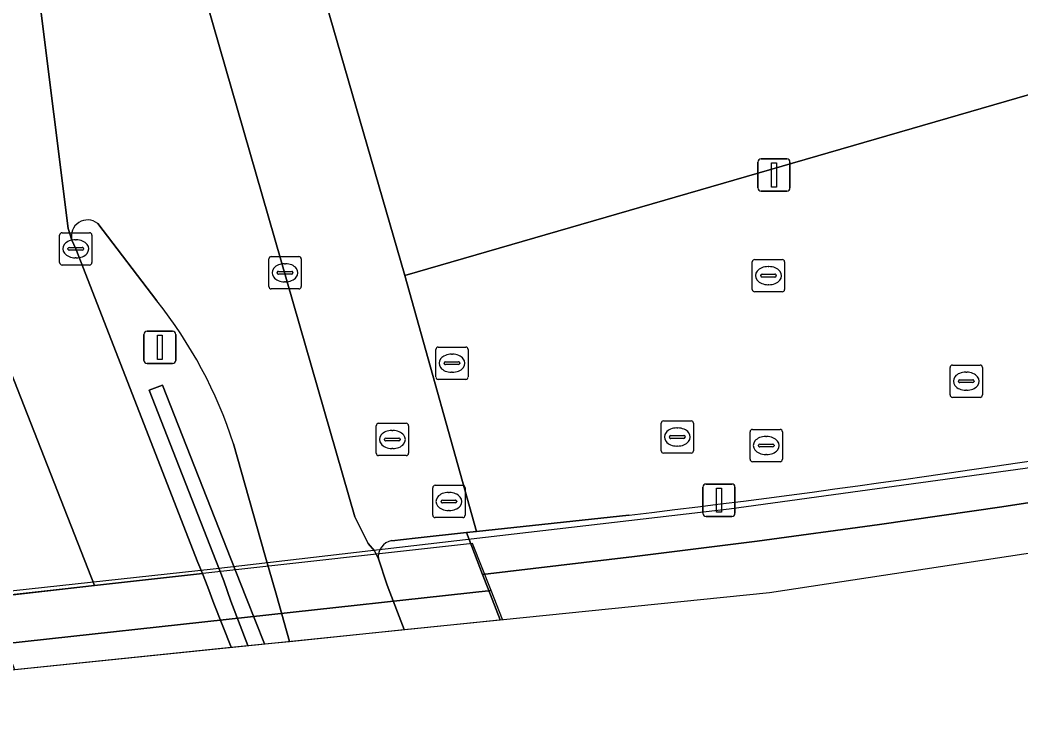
# Model space of a CAD drawing. Extents: x 160806 to 161707, y 383696 to 384148.
# Drawn here: x 161111.89 to 161142.86, y 383703.21 to 383725.26 of the extents above; entities that cross this region are included whole.
import ezdxf

# ---------------------------------------------------------------- set-up
doc = ezdxf.new("R2010")
doc.units = 0
for name, color, linetype in [('IMGEO_Brandkraan', 7, 'Continuous'), ('IMGEO_Fietspad_open', 7, 'Continuous'), ('IMGEO_Geluidsscherm', 7, 'Continuous'), ('IMGEO_Kolk', 7, 'Continuous'), ('IMGEO_Lichtmast', 7, 'Continuous'), ('IMGEO_Muur', 7, 'Continuous'), ('IMGEO_OVBaan_gesloten', 7, 'Continuous'), ('IMGEO_Pand', 7, 'Continuous'), ('IMGEO_Pand_overbouw', 7, 'Continuous'), ('IMGEO_Rijbaan_lokaal_open', 7, 'Continuous'), ('IMGEO_Rioolput', 7, 'Continuous'), ('IMGEO_Spoorbaan_halfverhard', 7, 'Continuous'), ('IMGEO_Terreindeel_gesloten', 7, 'Continuous'), ('IMGEO_Verkeerseiland_open', 7, 'Continuous'), ('IMGEO_Voetpad_open', 7, 'Continuous')]:
    doc.layers.add(name, color=color, linetype=linetype)

msp = doc.modelspace()

# ---------------------------------------------------------------- linework, layer by layer
at = {"layer": 'IMGEO_Brandkraan'}
for p, q in [((161124.657, 383709.943), (161124.657, 383710.795)), ((161124.732, 383710.869), (161125.584, 383710.869)), ((161125.658, 383710.795), (161125.658, 383709.943)), ((161124.959, 383710.412), (161125.357, 383710.412)), ((161125.145, 383710.649), (161125.17, 383710.649)), ((161124.916, 383710.363), (161124.916, 383710.375)), ((161125.354, 383710.326), (161124.956, 383710.326)), ((161125.168, 383710.089), (161125.143, 383710.089)), ((161125.4, 383710.375), (161125.4, 383710.363)), ((161125.584, 383709.869), (161124.732, 383709.869))]:
    msp.add_line(p, q, dxfattribs=at)
for points in [[(161124.657, 383709.943), (161124.657, 383710.795)], [(161124.732, 383710.869), (161125.584, 383710.869)], [(161125.658, 383710.795), (161125.658, 383709.943)], [(161125.584, 383709.869), (161124.732, 383709.869)]]:
    msp.add_lwpolyline(points, dxfattribs=at)
for centre, radius, start, end in [((161124.734, 383710.793), 0.0765, 91.552, 178.448), ((161124.734, 383710.793), 0.0765, 91.552, 178.448), ((161125.582, 383710.793), 0.0765, 1.552, 88.448), ((161125.582, 383710.793), 0.0765, 1.552, 88.448), ((161124.956, 383710.372), 0.0403, 85.8775, 175.7526), ((161125.361, 383710.374), 0.0386, 1.7309, 96.639), ((161124.953, 383710.362), 0.0366, 178.938, 274.7102), ((161125.357, 383710.369), 0.043, 264.8664, 352.4533), ((161124.734, 383709.945), 0.0765, 181.552, 268.448), ((161124.734, 383709.945), 0.0765, 181.552, 268.448), ((161125.582, 383709.945), 0.0765, 271.552, 358.448), ((161125.582, 383709.945), 0.0765, 271.552, 358.448)]:
    msp.add_arc(centre, radius, start, end, dxfattribs=at)
for centre, major_axis, ratio, start_param, end_param in [((161125.144, 383710.369), (-0.387, 0.002), 0.722429, 4.712389, 7.853982), ((161125.169, 383710.369), (-0.39, 0.002), 0.717154, 1.570796, 4.712389)]:
    msp.add_ellipse(centre, major_axis=major_axis, ratio=ratio, start_param=start_param, end_param=end_param, dxfattribs=at)
at = {"layer": 'IMGEO_Fietspad_open'}
for points in [[(161123.777, 383706.403), (161123.276, 383707.694), (161123.236, 383707.812), (161122.975, 383708.589), (161122.859, 383708.842), (161122.656, 383709.073), (161122.247, 383709.896), (161112.327, 383744.363), (161110.707, 383750), (161094.816, 383804.968)], [(161112.059, 383729.359), (161113.375, 383718.813), (161113.492, 383718.452)], [(161114.29, 383718.97), (161116.121, 383716.574)], [(161118.491, 383712.153), (161119.465, 383708.715), (161119.819, 383707.465), (161120.223, 383706.041), (161120.223, 383706.041), (161123.777, 383706.403)]]:
    msp.add_lwpolyline(points, dxfattribs=at)
for centre, radius, start, end in [((161113.977, 383718.579), 0.501, 51.3401, 194.6369), ((161105.245, 383707.898), 13.913, 17.809, 38.5806)]:
    msp.add_arc(centre, radius, start, end, dxfattribs=at)
at = {"layer": 'IMGEO_Geluidsscherm'}
msp.add_lwpolyline([(161256.51, 383743.12), (161249.612, 383739.954), (161248.72, 383739.54), (161241.963, 383736.873), (161236.193, 383734.685), (161228.693, 383732.22), (161217.372, 383729.033), (161206.635, 383726.018), (161197.727, 383723.507), (161189.766, 383721.326), (161181.188, 383719.127), (161172.534, 383717.021), (161165.045, 383715.375), (161153.988, 383713.232), (161142.982, 383711.386), (161133.826, 383710.13), (161117.867, 383708.27), (161103.056, 383706.669), (161093.058, 383705.562), (161084.681, 383704.654)], dxfattribs=at)
at = {"layer": 'IMGEO_Kolk'}
for p, q in [((161113.112, 383717.759), (161113.112, 383718.611)), ((161113.187, 383718.685), (161114.039, 383718.685)), ((161113.6, 383718.465), (161113.625, 383718.465)), ((161114.113, 383718.611), (161114.113, 383717.759)), ((161113.371, 383718.179), (161113.371, 383718.191)), ((161113.809, 383718.142), (161113.411, 383718.142)), ((161113.414, 383718.228), (161113.812, 383718.228)), ((161113.855, 383718.191), (161113.855, 383718.179)), ((161113.623, 383717.905), (161113.598, 383717.905)), ((161119.586, 383717.02), (161119.586, 383717.872)), ((161119.661, 383717.946), (161120.513, 383717.946)), ((161120.587, 383717.872), (161120.587, 383717.02)), ((161134.619, 383717.856), (161135.471, 383717.856)), ((161114.039, 383717.685), (161113.187, 383717.685)), ((161120.074, 383717.726), (161120.099, 383717.726)), ((161134.544, 383716.93), (161134.544, 383717.782)), ((161135.032, 383717.636), (161135.057, 383717.636)), ((161135.545, 383717.782), (161135.545, 383716.93)), ((161119.845, 383717.44), (161119.845, 383717.452)), ((161120.283, 383717.403), (161119.885, 383717.403)), ((161119.888, 383717.489), (161120.286, 383717.489)), ((161120.329, 383717.452), (161120.329, 383717.44)), ((161134.803, 383717.35), (161134.803, 383717.362)), ((161135.241, 383717.313), (161134.843, 383717.313)), ((161134.846, 383717.399), (161135.244, 383717.399)), ((161135.287, 383717.362), (161135.287, 383717.35)), ((161120.513, 383716.946), (161119.661, 383716.946)), ((161120.097, 383717.166), (161120.072, 383717.166)), ((161135.055, 383717.076), (161135.03, 383717.076)), ((161135.471, 383716.856), (161134.619, 383716.856)), ((161124.752, 383714.22), (161124.752, 383715.072)), ((161124.827, 383715.146), (161125.679, 383715.146)), ((161125.753, 383715.072), (161125.753, 383714.22)), ((161125.24, 383714.926), (161125.265, 383714.926)), ((161125.011, 383714.64), (161125.011, 383714.652)), ((161125.449, 383714.603), (161125.051, 383714.603)), ((161125.054, 383714.689), (161125.452, 383714.689)), ((161125.495, 383714.652), (161125.495, 383714.64)), ((161140.664, 383713.664), (161140.664, 383714.516)), ((161140.739, 383714.59), (161141.591, 383714.59)), ((161141.665, 383714.516), (161141.665, 383713.664)), ((161125.679, 383714.146), (161124.827, 383714.146)), ((161125.263, 383714.366), (161125.238, 383714.366)), ((161140.966, 383714.133), (161141.364, 383714.133)), ((161141.152, 383714.37), (161141.177, 383714.37)), ((161140.923, 383714.084), (161140.923, 383714.096)), ((161141.361, 383714.047), (161140.963, 383714.047)), ((161141.175, 383713.81), (161141.15, 383713.81)), ((161141.407, 383714.096), (161141.407, 383714.084)), ((161141.591, 383713.59), (161140.739, 383713.59)), ((161131.723, 383711.937), (161131.723, 383712.789)), ((161131.798, 383712.863), (161132.65, 383712.863)), ((161132.211, 383712.643), (161132.236, 383712.643)), ((161132.724, 383712.789), (161132.724, 383711.937)), ((161131.982, 383712.357), (161131.982, 383712.369)), ((161132.42, 383712.32), (161132.022, 383712.32)), ((161132.025, 383712.406), (161132.423, 383712.406)), ((161132.466, 383712.369), (161132.466, 383712.357)), ((161132.234, 383712.083), (161132.209, 383712.083)), ((161132.65, 383711.863), (161131.798, 383711.863))]:
    msp.add_line(p, q, dxfattribs=at)
for points in [[(161113.112, 383717.759), (161113.112, 383718.611)], [(161113.187, 383718.685), (161114.039, 383718.685)], [(161114.113, 383718.611), (161114.113, 383717.759)], [(161119.586, 383717.02), (161119.586, 383717.872)], [(161119.661, 383717.946), (161120.513, 383717.946)], [(161120.587, 383717.872), (161120.587, 383717.02)], [(161134.619, 383717.856), (161135.471, 383717.856)], [(161114.039, 383717.685), (161113.187, 383717.685)], [(161134.544, 383716.93), (161134.544, 383717.782)], [(161135.545, 383717.782), (161135.545, 383716.93)], [(161120.513, 383716.946), (161119.661, 383716.946)], [(161135.471, 383716.856), (161134.619, 383716.856)], [(161124.752, 383714.22), (161124.752, 383715.072)], [(161124.827, 383715.146), (161125.679, 383715.146)], [(161125.753, 383715.072), (161125.753, 383714.22)], [(161140.664, 383713.664), (161140.664, 383714.516)], [(161140.739, 383714.59), (161141.591, 383714.59)], [(161141.665, 383714.516), (161141.665, 383713.664)], [(161125.679, 383714.146), (161124.827, 383714.146)], [(161141.591, 383713.59), (161140.739, 383713.59)], [(161131.723, 383711.937), (161131.723, 383712.789)], [(161131.798, 383712.863), (161132.65, 383712.863)], [(161132.724, 383712.789), (161132.724, 383711.937)], [(161132.65, 383711.863), (161131.798, 383711.863)]]:
    msp.add_lwpolyline(points, dxfattribs=at)
for centre, radius, start, end in [((161113.189, 383718.609), 0.0765, 91.552, 178.448), ((161113.189, 383718.609), 0.0765, 91.552, 178.448), ((161114.037, 383718.609), 0.0765, 1.552, 88.448), ((161114.037, 383718.609), 0.0765, 1.552, 88.448), ((161113.411, 383718.188), 0.0403, 85.8775, 175.7526), ((161113.408, 383718.178), 0.0366, 178.938, 274.7102), ((161113.812, 383718.185), 0.043, 264.8664, 352.4533), ((161113.816, 383718.19), 0.0386, 1.7309, 96.639), ((161119.663, 383717.87), 0.0765, 91.552, 178.448), ((161119.663, 383717.87), 0.0765, 91.552, 178.448), ((161120.511, 383717.87), 0.0765, 1.552, 88.448), ((161120.511, 383717.87), 0.0765, 1.552, 88.448), ((161134.621, 383717.78), 0.0765, 91.552, 178.448), ((161134.621, 383717.78), 0.0765, 91.552, 178.448), ((161135.469, 383717.78), 0.0765, 1.552, 88.448), ((161135.469, 383717.78), 0.0765, 1.552, 88.448), ((161113.189, 383717.761), 0.0765, 181.552, 268.448), ((161113.189, 383717.761), 0.0765, 181.552, 268.448), ((161114.037, 383717.761), 0.0765, 271.552, 358.448), ((161114.037, 383717.761), 0.0765, 271.552, 358.448), ((161119.885, 383717.449), 0.0403, 85.8775, 175.7526), ((161119.882, 383717.439), 0.0366, 178.938, 274.7102), ((161120.286, 383717.446), 0.043, 264.8664, 352.4533), ((161120.29, 383717.451), 0.0386, 1.7309, 96.639), ((161134.843, 383717.359), 0.0403, 85.8775, 175.7526), ((161134.84, 383717.349), 0.0366, 178.938, 274.7102), ((161135.244, 383717.356), 0.043, 264.8664, 352.4533), ((161135.248, 383717.361), 0.0386, 1.7309, 96.639), ((161119.663, 383717.022), 0.0765, 181.552, 268.448), ((161119.663, 383717.022), 0.0765, 181.552, 268.448), ((161120.511, 383717.022), 0.0765, 271.552, 358.448), ((161120.511, 383717.022), 0.0765, 271.552, 358.448), ((161134.621, 383716.932), 0.0765, 181.552, 268.448), ((161134.621, 383716.932), 0.0765, 181.552, 268.448), ((161135.469, 383716.932), 0.0765, 271.552, 358.448), ((161135.469, 383716.932), 0.0765, 271.552, 358.448), ((161124.829, 383715.07), 0.0765, 91.552, 178.448), ((161124.829, 383715.07), 0.0765, 91.552, 178.448), ((161125.677, 383715.07), 0.0765, 1.552, 88.448), ((161125.677, 383715.07), 0.0765, 1.552, 88.448), ((161125.051, 383714.649), 0.0403, 85.8775, 175.7526), ((161125.048, 383714.639), 0.0366, 178.938, 274.7102), ((161125.452, 383714.646), 0.043, 264.8664, 352.4533), ((161125.456, 383714.651), 0.0386, 1.7309, 96.639), ((161140.741, 383714.514), 0.0765, 91.552, 178.448), ((161140.741, 383714.514), 0.0765, 91.552, 178.448), ((161141.589, 383714.514), 0.0765, 1.552, 88.448), ((161141.589, 383714.514), 0.0765, 1.552, 88.448), ((161124.829, 383714.222), 0.0765, 181.552, 268.448), ((161124.829, 383714.222), 0.0765, 181.552, 268.448), ((161125.677, 383714.222), 0.0765, 271.552, 358.448), ((161125.677, 383714.222), 0.0765, 271.552, 358.448), ((161140.963, 383714.093), 0.0403, 85.8775, 175.7526), ((161141.368, 383714.095), 0.0386, 1.7309, 96.639), ((161140.96, 383714.083), 0.0366, 178.938, 274.7102), ((161141.364, 383714.09), 0.043, 264.8664, 352.4533), ((161140.741, 383713.666), 0.0765, 181.552, 268.448), ((161140.741, 383713.666), 0.0765, 181.552, 268.448), ((161141.589, 383713.666), 0.0765, 271.552, 358.448), ((161141.589, 383713.666), 0.0765, 271.552, 358.448), ((161131.8, 383712.787), 0.0765, 91.552, 178.448), ((161131.8, 383712.787), 0.0765, 91.552, 178.448), ((161132.648, 383712.787), 0.0765, 1.552, 88.448), ((161132.648, 383712.787), 0.0765, 1.552, 88.448), ((161132.022, 383712.366), 0.0403, 85.8775, 175.7526), ((161132.019, 383712.356), 0.0366, 178.938, 274.7102), ((161132.423, 383712.363), 0.043, 264.8664, 352.4533), ((161132.427, 383712.368), 0.0386, 1.7309, 96.639), ((161131.8, 383711.939), 0.0765, 181.552, 268.448), ((161131.8, 383711.939), 0.0765, 181.552, 268.448), ((161132.648, 383711.939), 0.0765, 271.552, 358.448), ((161132.648, 383711.939), 0.0765, 271.552, 358.448)]:
    msp.add_arc(centre, radius, start, end, dxfattribs=at)
for centre, major_axis, ratio, start_param, end_param in [((161113.599, 383718.185), (-0.387, 0.002), 0.722429, 4.712389, 7.853982), ((161113.624, 383718.185), (-0.39, 0.002), 0.717154, 1.570796, 4.712389), ((161120.073, 383717.446), (-0.387, 0.002), 0.722429, 4.712389, 7.853982), ((161120.098, 383717.446), (-0.39, 0.002), 0.717154, 1.570796, 4.712389), ((161135.031, 383717.356), (-0.387, 0.002), 0.722429, 4.712389, 7.853982), ((161135.056, 383717.356), (-0.39, 0.002), 0.717154, 1.570796, 4.712389), ((161125.239, 383714.646), (-0.387, 0.002), 0.722429, 4.712389, 7.853982), ((161125.264, 383714.646), (-0.39, 0.002), 0.717154, 1.570796, 4.712389), ((161141.151, 383714.09), (-0.387, 0.002), 0.722429, 4.712389, 7.853982), ((161141.176, 383714.09), (-0.39, 0.002), 0.717154, 1.570796, 4.712389), ((161132.21, 383712.363), (-0.387, 0.002), 0.722429, 4.712389, 7.853982), ((161132.235, 383712.363), (-0.39, 0.002), 0.717154, 1.570796, 4.712389)]:
    msp.add_ellipse(centre, major_axis=major_axis, ratio=ratio, start_param=start_param, end_param=end_param, dxfattribs=at)
at = {"layer": 'IMGEO_Lichtmast'}
for p, q in [((161134.82, 383720.97), (161135.61, 383720.97)), ((161135.61, 383720.97), (161134.82, 383720.97)), ((161134.72, 383720.07), (161134.72, 383720.87)), ((161134.72, 383720.87), (161134.72, 383720.07)), ((161135.71, 383720.87), (161135.71, 383720.07)), ((161135.71, 383720.07), (161135.71, 383720.87)), ((161135.61, 383719.97), (161134.82, 383719.97)), ((161134.82, 383719.97), (161135.61, 383719.97)), ((161115.717, 383714.735), (161115.717, 383715.535)), ((161115.717, 383715.535), (161115.717, 383714.735)), ((161115.817, 383715.635), (161116.607, 383715.635)), ((161116.607, 383715.635), (161115.817, 383715.635)), ((161116.707, 383715.535), (161116.707, 383714.735)), ((161116.707, 383714.735), (161116.707, 383715.535)), ((161116.607, 383714.635), (161115.817, 383714.635)), ((161115.817, 383714.635), (161116.607, 383714.635)), ((161133.018, 383710.009), (161133.018, 383710.809)), ((161133.018, 383710.809), (161133.018, 383710.009)), ((161133.118, 383710.909), (161133.908, 383710.909)), ((161133.908, 383710.909), (161133.118, 383710.909)), ((161134.008, 383710.809), (161134.008, 383710.009)), ((161134.008, 383710.009), (161134.008, 383710.809)), ((161133.908, 383709.909), (161133.118, 383709.909)), ((161133.118, 383709.909), (161133.908, 383709.909))]:
    msp.add_line(p, q, dxfattribs=at)
for points in [[(161135.14, 383720.845), (161135.29, 383720.845), (161135.29, 383720.095), (161135.14, 383720.095), (161135.14, 383720.845)], [(161116.137, 383715.51), (161116.287, 383715.51), (161116.287, 383714.76), (161116.137, 383714.76), (161116.137, 383715.51)], [(161133.438, 383710.784), (161133.588, 383710.784), (161133.588, 383710.034), (161133.438, 383710.034), (161133.438, 383710.784)]]:
    msp.add_lwpolyline(points, dxfattribs=at)
for centre, start, end in [((161134.82, 383720.87), 90, 180), ((161134.82, 383720.87), 90, 180), ((161135.61, 383720.87), 0, 90), ((161135.61, 383720.87), 360, 90), ((161134.82, 383720.07), 180, 270), ((161134.82, 383720.07), 180, 270), ((161135.61, 383720.07), 270, 0), ((161135.61, 383720.07), 270, 0), ((161115.817, 383715.535), 90, 180), ((161115.817, 383715.535), 90, 180), ((161116.607, 383715.535), 0, 90), ((161116.607, 383715.535), 360, 90), ((161115.817, 383714.735), 180, 270), ((161115.817, 383714.735), 180, 270), ((161116.607, 383714.735), 270, 0), ((161116.607, 383714.735), 270, 0), ((161133.118, 383710.809), 90, 180), ((161133.118, 383710.809), 90, 180), ((161133.908, 383710.809), 0, 90), ((161133.908, 383710.809), 360, 90), ((161133.118, 383710.009), 180, 270), ((161133.118, 383710.009), 180, 270), ((161133.908, 383710.009), 270, 0), ((161133.908, 383710.009), 270, 0)]:
    msp.add_arc(centre, 0.1, start, end, dxfattribs=at)
at = {"layer": 'IMGEO_Muur'}
msp.add_lwpolyline([(161118.941, 383705.91), (161119.453, 383705.962), (161118.898, 383707.371), (161118.415, 383708.598), (161116.295, 383713.969), (161115.886, 383713.817), (161117.947, 383708.545), (161118.192, 383707.916), (161118.411, 383707.283), (161118.941, 383705.91)], close=True, dxfattribs=at)
for points in [[(161126.009, 383709.438), (161125.699, 383709.405), (161126.199, 383708.113), (161130.897, 383708.665), (161134.692, 383709.141), (161138.483, 383709.653), (161142.269, 383710.2), (161144.534, 383710.549)], [(161130.729, 383709.946), (161126.009, 383709.438)]]:
    msp.add_lwpolyline(points, dxfattribs=at)
msp.add_arc((161084.768, 384096.565), 389.342, 276.77953, 283.50053, dxfattribs=at)
at = {"layer": 'IMGEO_OVBaan_gesloten'}
for points in [[(161100.578, 383733.321), (161105.913, 383719.884), (161110.709, 383707.733), (161110.77, 383707.579), (161110.844, 383707.392), (161114.19, 383707.765), (161107.332, 383725.232), (161100.564, 383743.492), (161098.248, 383750)], [(161098.248, 383750), (161100.564, 383743.492), (161107.332, 383725.232), (161114.19, 383707.765), (161117.529, 383708.137), (161117.394, 383708.483), (161113.611, 383718.185), (161113.492, 383718.452), (161113.375, 383718.813), (161112.059, 383729.359), (161110.221, 383732.586), (161108.17, 383736.367)]]:
    msp.add_lwpolyline(points, dxfattribs=at)
msp.add_lwpolyline([(161111.716, 383705.173), (161118.418, 383705.856), (161117.888, 383707.216), (161117.694, 383707.713), (161117.529, 383708.137), (161114.19, 383707.765), (161110.844, 383707.392), (161111.2, 383706.485)], close=True, dxfattribs=at)
at = {"layer": 'IMGEO_Pand'}
msp.add_lwpolyline([(161155.994, 383734.659), (161157.669, 383735.142), (161158.189, 383735.292), (161157.546, 383735.978), (161155.286, 383738.389), (161154.664, 383740.617), (161121.382, 383730.964), (161122.53, 383727.008), (161121.123, 383726.602), (161123.797, 383717.365), (161158.428, 383727.402), (161158.225, 383728.109), (161157.885, 383728.008)], close=True, dxfattribs=at)
at = {"layer": 'IMGEO_Pand_overbouw'}
msp.add_lwpolyline([(161244.397, 383752.352), (161218.72, 383841.978), (161097.833, 383806.973), (161123.797, 383717.365)], close=True, dxfattribs=at)
at = {"layer": 'IMGEO_Rijbaan_lokaal_open'}
msp.add_lwpolyline([(161175.661, 383717.982), (161175.97, 383718.046), (161176.601, 383718.175), (161175.983, 383720.477), (161172.961, 383731.747), (161171.468, 383731.312), (161171.514, 383731.175), (161165.99, 383729.588), (161164.992, 383729.301), (161158.428, 383727.402), (161123.797, 383717.365), (161126.009, 383709.438), (161130.729, 383709.946)], dxfattribs=at)
msp.add_arc((161084.768, 384096.565), 389.342, 276.77953, 283.50053, dxfattribs=at)
at = {"layer": 'IMGEO_Rioolput'}
for p, q in [((161122.907, 383711.861), (161122.907, 383712.713)), ((161122.982, 383712.787), (161123.834, 383712.787)), ((161123.395, 383712.567), (161123.42, 383712.567)), ((161123.908, 383712.713), (161123.908, 383711.861)), ((161134.55, 383712.6), (161135.402, 383712.6)), ((161123.166, 383712.281), (161123.166, 383712.293)), ((161123.209, 383712.33), (161123.607, 383712.33)), ((161123.65, 383712.293), (161123.65, 383712.281)), ((161134.475, 383711.674), (161134.475, 383712.526)), ((161134.963, 383712.38), (161134.988, 383712.38)), ((161135.476, 383712.526), (161135.476, 383711.674)), ((161123.604, 383712.244), (161123.206, 383712.244)), ((161123.418, 383712.007), (161123.393, 383712.007)), ((161134.734, 383712.094), (161134.734, 383712.106)), ((161135.172, 383712.057), (161134.774, 383712.057)), ((161134.777, 383712.143), (161135.175, 383712.143)), ((161135.218, 383712.106), (161135.218, 383712.094)), ((161123.834, 383711.787), (161122.982, 383711.787)), ((161134.986, 383711.82), (161134.961, 383711.82)), ((161135.402, 383711.6), (161134.55, 383711.6))]:
    msp.add_line(p, q, dxfattribs=at)
for points in [[(161122.907, 383711.861), (161122.907, 383712.713)], [(161122.982, 383712.787), (161123.834, 383712.787)], [(161123.908, 383712.713), (161123.908, 383711.861)], [(161134.55, 383712.6), (161135.402, 383712.6)], [(161134.475, 383711.674), (161134.475, 383712.526)], [(161135.476, 383712.526), (161135.476, 383711.674)], [(161123.834, 383711.787), (161122.982, 383711.787)], [(161135.402, 383711.6), (161134.55, 383711.6)]]:
    msp.add_lwpolyline(points, dxfattribs=at)
for centre, radius, start, end in [((161122.984, 383712.711), 0.0765, 91.552, 178.448), ((161122.984, 383712.711), 0.0765, 91.552, 178.448), ((161123.832, 383712.711), 0.0765, 1.552, 88.448), ((161123.832, 383712.711), 0.0765, 1.552, 88.448), ((161134.552, 383712.524), 0.0765, 91.552, 178.448), ((161134.552, 383712.524), 0.0765, 91.552, 178.448), ((161135.4, 383712.524), 0.0765, 1.552, 88.448), ((161135.4, 383712.524), 0.0765, 1.552, 88.448), ((161123.206, 383712.29), 0.0403, 85.8775, 175.7526), ((161123.203, 383712.28), 0.0366, 178.938, 274.7102), ((161123.607, 383712.287), 0.043, 264.8664, 352.4533), ((161123.611, 383712.292), 0.0386, 1.7309, 96.639), ((161134.774, 383712.103), 0.0403, 85.8775, 175.7526), ((161134.771, 383712.093), 0.0366, 178.938, 274.7102), ((161135.175, 383712.1), 0.043, 264.8664, 352.4533), ((161135.179, 383712.105), 0.0386, 1.7309, 96.639), ((161122.984, 383711.863), 0.0765, 181.552, 268.448), ((161122.984, 383711.863), 0.0765, 181.552, 268.448), ((161123.832, 383711.863), 0.0765, 271.552, 358.448), ((161123.832, 383711.863), 0.0765, 271.552, 358.448), ((161134.552, 383711.676), 0.0765, 181.552, 268.448), ((161134.552, 383711.676), 0.0765, 181.552, 268.448), ((161135.4, 383711.676), 0.0765, 271.552, 358.448), ((161135.4, 383711.676), 0.0765, 271.552, 358.448)]:
    msp.add_arc(centre, radius, start, end, dxfattribs=at)
for centre, major_axis, ratio, start_param, end_param in [((161123.394, 383712.287), (-0.387, 0.002), 0.722429, 4.712389, 7.853982), ((161123.419, 383712.287), (-0.39, 0.002), 0.717154, 1.570796, 4.712389), ((161134.962, 383712.1), (-0.387, 0.002), 0.722429, 4.712389, 7.853982), ((161134.987, 383712.1), (-0.39, 0.002), 0.717154, 1.570796, 4.712389)]:
    msp.add_ellipse(centre, major_axis=major_axis, ratio=ratio, start_param=start_param, end_param=end_param, dxfattribs=at)
at = {"layer": 'IMGEO_Spoorbaan_halfverhard'}
for points in [[(161126.745, 383706.706), (161135.072, 383707.556), (161156.921, 383710.87), (161172.716, 383714.583), (161172.716, 383714.583), (161172.338, 383715.845), (161168.604, 383715.017), (161164.862, 383714.223), (161161.112, 383713.465), (161158.891, 383713.037), (161158.377, 383712.938), (161157.356, 383712.741), (161153.594, 383712.053), (161151.71, 383711.722), (161149.825, 383711.4), (161146.05, 383710.782), (161145, 383710.62), (161144.534, 383710.549), (161142.269, 383710.2), (161138.483, 383709.653), (161134.692, 383709.141), (161130.897, 383708.665), (161126.199, 383708.113), (161126.37, 383707.671)], [(161108.202, 383704.814), (161126.818, 383706.714), (161126.463, 383707.61), (161103.837, 383705.137), (161092.278, 383703.835), (161092.512, 383703.206)]]:
    msp.add_lwpolyline(points, close=True, dxfattribs=at)
at = {"layer": 'IMGEO_Terreindeel_gesloten'}
msp.add_lwpolyline([(161126.463, 383707.61), (161125.885, 383709.069), (161109.284, 383707.218), (161091.717, 383705.343), (161092.278, 383703.835), (161103.837, 383705.137)], close=True, dxfattribs=at)
at = {"layer": 'IMGEO_Verkeerseiland_open'}
for points in [[(161116.121, 383716.574), (161114.29, 383718.97)], [(161113.492, 383718.452), (161113.611, 383718.185), (161117.394, 383708.483), (161117.529, 383708.137), (161117.694, 383707.713), (161117.888, 383707.216), (161118.418, 383705.856), (161118.941, 383705.91), (161118.941, 383705.91), (161118.411, 383707.283), (161118.192, 383707.916), (161117.947, 383708.545), (161115.886, 383713.817), (161116.295, 383713.969), (161118.415, 383708.598), (161118.898, 383707.371), (161119.453, 383705.962), (161120.223, 383706.041)], [(161120.223, 383706.041), (161120.223, 383706.041), (161119.819, 383707.465), (161119.465, 383708.715), (161118.491, 383712.153)]]:
    msp.add_lwpolyline(points, dxfattribs=at)
for centre, radius, start, end in [((161113.977, 383718.579), 0.501, 51.3401, 194.6369), ((161105.245, 383707.898), 13.913, 17.809, 38.5806)]:
    msp.add_arc(centre, radius, start, end, dxfattribs=at)
at = {"layer": 'IMGEO_Voetpad_open'}
for points in [[(161094.816, 383804.968), (161110.707, 383750), (161112.327, 383744.363), (161122.247, 383709.896), (161122.656, 383709.073), (161122.859, 383708.842), (161122.975, 383708.589)], [(161123.392, 383709.156), (161124.109, 383709.233), (161125.699, 383709.405), (161126.009, 383709.438), (161123.797, 383717.365), (161121.123, 383726.602), (161113.902, 383751.548)], [(161123.777, 383706.403), (161126.745, 383706.706), (161126.37, 383707.671), (161126.199, 383708.113), (161125.699, 383709.405), (161124.109, 383709.233), (161123.392, 383709.156)], [(161122.975, 383708.589), (161123.236, 383707.812), (161123.276, 383707.694), (161123.777, 383706.403)]]:
    msp.add_lwpolyline(points, dxfattribs=at)
msp.add_arc((161123.473, 383708.66), 0.503, 99.2427, 188.092, dxfattribs=at)
msp.add_arc((161123.473, 383708.66), 0.503, 99.2427, 188.092, dxfattribs=at)

doc.saveas('drawing.dxf')
